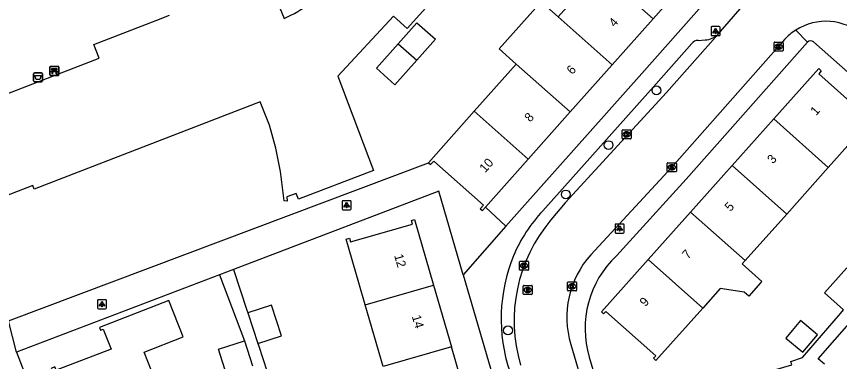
# Model space of a CAD drawing. Extents: x 162532 to 163264, y 381233 to 382042.
# Drawn here: x 162863.6 to 162954.6, y 381864.8 to 381903 of the extents above; entities that cross this region are included whole.
import ezdxf

# ---------------------------------------------------------------- set-up
doc = ezdxf.new("R2010")
doc.units = 0
for name, color, linetype in [('IMGEO_Afvalbak', 7, 'Continuous'), ('IMGEO_Bank', 7, 'Continuous'), ('IMGEO_Boom', 7, 'Continuous'), ('IMGEO_Kolk', 7, 'Continuous'), ('IMGEO_Lichtpunt', 7, 'Continuous'), ('IMGEO_Pand', 7, 'Continuous'), ('IMGEO_Pand_nummerreeks', 7, 'Continuous'), ('IMGEO_Rijbaan_lokaal_open', 7, 'Continuous'), ('IMGEO_Rioolput', 7, 'Continuous'), ('IMGEO_Voetpad_open', 7, 'Continuous')]:
    doc.layers.add(name, color=color, linetype=linetype)

msp = doc.modelspace()

# ---------------------------------------------------------------- linework, layer by layer
at = {"layer": 'IMGEO_Afvalbak'}
for p, q in [((162865.504, 381895.881), (162865.504, 381896.681)), ((162865.504, 381896.681), (162865.504, 381895.881)), ((162865.604, 381896.781), (162866.394, 381896.781)), ((162866.394, 381896.781), (162865.604, 381896.781)), ((162866.494, 381896.681), (162866.494, 381895.881)), ((162866.494, 381895.881), (162866.494, 381896.681)), ((162866.394, 381895.781), (162865.604, 381895.781)), ((162865.604, 381895.781), (162866.394, 381895.781))]:
    msp.add_line(p, q, dxfattribs=at)
msp.add_lwpolyline([(162865.647, 381896.495), (162866.351, 381896.495), (162866.202, 381896.025), (162865.796, 381896.025), (162865.647, 381896.495)], dxfattribs=at)
for centre, start, end in [((162865.604, 381896.681), 90, 180), ((162865.604, 381896.681), 90, 180), ((162866.394, 381896.681), 0, 90), ((162866.394, 381896.681), 360, 90), ((162865.604, 381895.881), 180, 270), ((162865.604, 381895.881), 180, 270), ((162866.394, 381895.881), 270, 0), ((162866.394, 381895.881), 270, 0)]:
    msp.add_arc(centre, 0.1, start, end, dxfattribs=at)
at = {"layer": 'IMGEO_Bank'}
for p, q in [((162867.324, 381896.568), (162867.324, 381897.409)), ((162867.324, 381897.409), (162867.324, 381896.568)), ((162867.399, 381897.493), (162868.24, 381897.493)), ((162868.24, 381897.493), (162867.399, 381897.493)), ((162868.324, 381897.418), (162868.324, 381896.577)), ((162868.324, 381896.577), (162868.324, 381897.418)), ((162868.249, 381896.493), (162867.408, 381896.493)), ((162867.408, 381896.493), (162868.249, 381896.493)), ((162868.021, 381896.891), (162867.628, 381896.891)), ((162867.633, 381896.999), (162867.633, 381897.105)), ((162867.677, 381897.105), (162867.677, 381896.999)), ((162867.965, 381897.111), (162867.683, 381897.111)), ((162867.683, 381896.993), (162867.965, 381896.993)), ((162867.971, 381896.999), (162867.971, 381897.105)), ((162868.015, 381897.105), (162868.015, 381896.999))]:
    msp.add_line(p, q, dxfattribs=at)
for points in [[(162867.571, 381896.891), (162867.429, 381896.891), (162867.541, 381896.993), (162867.627, 381896.993)], [(162867.627, 381897.111), (162867.541, 381897.111), (162867.541, 381897.272), (162868.104, 381897.272), (162868.104, 381897.111), (162868.021, 381897.111)], [(162867.621, 381896.884), (162867.621, 381896.677), (162867.578, 381896.677), (162867.578, 381896.884)], [(162868.021, 381896.993), (162868.104, 381896.993), (162868.216, 381896.891), (162868.077, 381896.891)], [(162868.071, 381896.884), (162868.071, 381896.677), (162868.027, 381896.677), (162868.027, 381896.884)]]:
    msp.add_lwpolyline(points, dxfattribs=at)
for centre, radius, start, end in [((162867.402, 381897.415), 0.0779, 92.4484, 184.28452), ((162867.402, 381897.415), 0.0779, 92.4484, 184.28452), ((162868.246, 381897.415), 0.0779, 2.4484, 94.28452), ((162868.246, 381897.415), 0.0779, 2.4484, 94.28452), ((162867.402, 381896.571), 0.0779, 182.4484, 274.28452), ((162867.402, 381896.571), 0.0779, 182.4484, 274.28452), ((162867.571, 381896.884), 0.00671, 2.89567, 87.10433), ((162867.628, 381896.884), 0.00671, 92.89567, 177.10433), ((162867.626, 381897.104), 0.00671, 2.89567, 87.10433), ((162867.626, 381897), 0.00671, 272.89567, 357.10433), ((162867.683, 381897.104), 0.00671, 92.89567, 177.10433), ((162867.683, 381897), 0.00671, 182.89567, 267.10433), ((162867.965, 381897.104), 0.00671, 2.89567, 87.10433), ((162867.965, 381897), 0.00671, 272.89567, 357.10433), ((162868.022, 381897.104), 0.00671, 92.89567, 177.10433), ((162868.022, 381897), 0.00671, 182.89567, 267.10433), ((162868.02, 381896.884), 0.00671, 2.89567, 87.10433), ((162868.077, 381896.884), 0.00671, 92.89567, 177.10433), ((162868.246, 381896.571), 0.0779, 272.4484, 4.28452), ((162868.246, 381896.571), 0.0779, 272.4484, 4.28452)]:
    msp.add_arc(centre, radius, start, end, dxfattribs=at)
at = {"layer": 'IMGEO_Boom'}
for centre in [(162934.401, 381894.836), (162929.107, 381888.779), (162924.373, 381883.317), (162917.985, 381868.267)]:
    msp.add_circle(centre, 0.489, dxfattribs=at)
at = {"layer": 'IMGEO_Kolk'}
for p, q in [((162947.409, 381899.257), (162947.409, 381900.109)), ((162947.484, 381900.183), (162948.336, 381900.183)), ((162948.41, 381900.109), (162948.41, 381899.257)), ((162948.336, 381899.183), (162947.484, 381899.183)), ((162947.92, 381899.403), (162947.895, 381899.403)), ((162947.897, 381899.963), (162947.922, 381899.963)), ((162930.598, 381889.542), (162930.598, 381890.394)), ((162930.673, 381890.468), (162931.525, 381890.468)), ((162931.086, 381890.248), (162931.111, 381890.248)), ((162931.599, 381890.394), (162931.599, 381889.542)), ((162931.525, 381889.468), (162930.673, 381889.468)), ((162931.109, 381889.688), (162931.084, 381889.688)), ((162935.602, 381885.901), (162935.602, 381886.753)), ((162935.677, 381886.827), (162936.529, 381886.827)), ((162936.09, 381886.607), (162936.115, 381886.607)), ((162936.603, 381886.753), (162936.603, 381885.901)), ((162936.529, 381885.827), (162935.677, 381885.827)), ((162936.113, 381886.047), (162936.088, 381886.047)), ((162919.254, 381874.999), (162919.254, 381875.851)), ((162919.329, 381875.925), (162920.181, 381875.925)), ((162919.742, 381875.705), (162919.767, 381875.705)), ((162920.255, 381875.851), (162920.255, 381874.999)), ((162920.181, 381874.925), (162919.329, 381874.925)), ((162919.765, 381875.145), (162919.74, 381875.145)), ((162924.649, 381873.635), (162925.501, 381873.635)), ((162924.574, 381872.709), (162924.574, 381873.561)), ((162925.085, 381872.855), (162925.06, 381872.855)), ((162925.062, 381873.415), (162925.087, 381873.415)), ((162925.575, 381873.561), (162925.575, 381872.709)), ((162925.501, 381872.635), (162924.649, 381872.635))]:
    msp.add_line(p, q, dxfattribs=at)
for points in [[(162947.409, 381899.257), (162947.409, 381900.109)], [(162947.484, 381900.183), (162948.336, 381900.183)], [(162948.41, 381900.109), (162948.41, 381899.257)], [(162948.336, 381899.183), (162947.484, 381899.183)], [(162947.73, 381899.883), (162947.853, 381899.883), (162947.853, 381899.732), (162947.983, 381899.883), (162948.147, 381899.883), (162948.001, 381899.732), (162948.154, 381899.483), (162948.002, 381899.483), (162947.917, 381899.647), (162947.853, 381899.58), (162947.853, 381899.483), (162947.73, 381899.483), (162947.73, 381899.883)], [(162930.598, 381889.542), (162930.598, 381890.394)], [(162930.673, 381890.468), (162931.525, 381890.468)], [(162930.919, 381890.168), (162931.042, 381890.168), (162931.042, 381890.017), (162931.172, 381890.168), (162931.336, 381890.168), (162931.19, 381890.017), (162931.343, 381889.768), (162931.191, 381889.768), (162931.106, 381889.932), (162931.042, 381889.865), (162931.042, 381889.768), (162930.919, 381889.768), (162930.919, 381890.168)], [(162931.599, 381890.394), (162931.599, 381889.542)], [(162931.525, 381889.468), (162930.673, 381889.468)], [(162935.602, 381885.901), (162935.602, 381886.753)], [(162935.677, 381886.827), (162936.529, 381886.827)], [(162935.923, 381886.527), (162936.046, 381886.527), (162936.046, 381886.376), (162936.176, 381886.527), (162936.34, 381886.527), (162936.194, 381886.376), (162936.347, 381886.127), (162936.195, 381886.127), (162936.11, 381886.291), (162936.046, 381886.224), (162936.046, 381886.127), (162935.923, 381886.127), (162935.923, 381886.527)], [(162936.603, 381886.753), (162936.603, 381885.901)], [(162936.529, 381885.827), (162935.677, 381885.827)], [(162919.254, 381874.999), (162919.254, 381875.851)], [(162919.329, 381875.925), (162920.181, 381875.925)], [(162919.575, 381875.625), (162919.698, 381875.625), (162919.698, 381875.474), (162919.828, 381875.625), (162919.992, 381875.625), (162919.846, 381875.474), (162919.999, 381875.225), (162919.847, 381875.225), (162919.762, 381875.389), (162919.698, 381875.322), (162919.698, 381875.225), (162919.575, 381875.225), (162919.575, 381875.625)], [(162920.255, 381875.851), (162920.255, 381874.999)], [(162920.181, 381874.925), (162919.329, 381874.925)], [(162924.649, 381873.635), (162925.501, 381873.635)], [(162924.574, 381872.709), (162924.574, 381873.561)], [(162924.895, 381873.335), (162925.018, 381873.335), (162925.018, 381873.184), (162925.148, 381873.335), (162925.312, 381873.335), (162925.166, 381873.184), (162925.319, 381872.935), (162925.167, 381872.935), (162925.082, 381873.099), (162925.018, 381873.032), (162925.018, 381872.935), (162924.895, 381872.935), (162924.895, 381873.335)], [(162925.575, 381873.561), (162925.575, 381872.709)], [(162925.501, 381872.635), (162924.649, 381872.635)]]:
    msp.add_lwpolyline(points, dxfattribs=at)
for centre, start, end in [((162947.486, 381900.107), 91.55205, 178.44795), ((162947.486, 381900.107), 91.55205, 178.44795), ((162948.334, 381900.107), 1.55205, 88.44795), ((162948.334, 381900.107), 1.55205, 88.44795), ((162947.486, 381899.259), 181.55205, 268.44795), ((162947.486, 381899.259), 181.55205, 268.44795), ((162948.334, 381899.259), 271.55205, 358.44795), ((162948.334, 381899.259), 271.55205, 358.44795), ((162930.675, 381890.392), 91.55205, 178.44795), ((162930.675, 381890.392), 91.55205, 178.44795), ((162931.523, 381890.392), 1.55205, 88.44795), ((162931.523, 381890.392), 1.55205, 88.44795), ((162930.675, 381889.544), 181.55205, 268.44795), ((162930.675, 381889.544), 181.55205, 268.44795), ((162931.523, 381889.544), 271.55205, 358.44795), ((162931.523, 381889.544), 271.55205, 358.44795), ((162935.679, 381886.751), 91.55205, 178.44795), ((162935.679, 381886.751), 91.55205, 178.44795), ((162936.527, 381886.751), 1.55205, 88.44795), ((162936.527, 381886.751), 1.55205, 88.44795), ((162935.679, 381885.903), 181.55205, 268.44795), ((162935.679, 381885.903), 181.55205, 268.44795), ((162936.527, 381885.903), 271.55205, 358.44795), ((162936.527, 381885.903), 271.55205, 358.44795), ((162919.331, 381875.849), 91.55205, 178.44795), ((162919.331, 381875.849), 91.55205, 178.44795), ((162920.179, 381875.849), 1.55205, 88.44795), ((162920.179, 381875.849), 1.55205, 88.44795), ((162919.331, 381875.001), 181.55205, 268.44795), ((162919.331, 381875.001), 181.55205, 268.44795), ((162920.179, 381875.001), 271.55205, 358.44795), ((162920.179, 381875.001), 271.55205, 358.44795), ((162924.651, 381873.559), 91.55205, 178.44795), ((162924.651, 381873.559), 91.55205, 178.44795), ((162925.499, 381873.559), 1.55205, 88.44795), ((162925.499, 381873.559), 1.55205, 88.44795), ((162924.651, 381872.711), 181.55205, 268.44795), ((162924.651, 381872.711), 181.55205, 268.44795), ((162925.499, 381872.711), 271.55205, 358.44795), ((162925.499, 381872.711), 271.55205, 358.44795)]:
    msp.add_arc(centre, 0.0765, start, end, dxfattribs=at)
for centre, major_axis, ratio, start_param, end_param in [((162947.896, 381899.683), (-0.387, 0.002), 0.722429, 4.712389, 7.853982), ((162947.921, 381899.683), (-0.39, 0.002), 0.717154, 1.570796, 4.712389), ((162931.085, 381889.968), (-0.387, 0.002), 0.722429, 4.712389, 7.853982), ((162931.11, 381889.968), (-0.39, 0.002), 0.717154, 1.570796, 4.712389), ((162936.089, 381886.327), (-0.387, 0.002), 0.722429, 4.712389, 7.853982), ((162936.114, 381886.327), (-0.39, 0.002), 0.717154, 1.570796, 4.712389), ((162919.741, 381875.425), (-0.387, 0.002), 0.722429, 4.712389, 7.853982), ((162919.766, 381875.425), (-0.39, 0.002), 0.717154, 1.570796, 4.712389), ((162925.061, 381873.135), (-0.387, 0.002), 0.722429, 4.712389, 7.853982), ((162925.086, 381873.135), (-0.39, 0.002), 0.717154, 1.570796, 4.712389)]:
    msp.add_ellipse(centre, major_axis=major_axis, ratio=ratio, start_param=start_param, end_param=end_param, dxfattribs=at)
at = {"layer": 'IMGEO_Lichtpunt'}
for p, q in [((162941.342, 381901.894), (162940.534, 381901.894)), ((162941.342, 381901.894), (162940.534, 381901.894)), ((162940.44, 381901.799), (162940.44, 381900.992)), ((162940.44, 381901.799), (162940.44, 381900.992)), ((162941.436, 381900.992), (162941.436, 381901.799)), ((162941.436, 381900.992), (162941.436, 381901.799)), ((162940.534, 381900.898), (162941.342, 381900.898)), ((162940.534, 381900.898), (162941.342, 381900.898)), ((162899.638, 381882.528), (162899.638, 381881.721)), ((162899.638, 381882.528), (162899.638, 381881.721)), ((162900.54, 381882.623), (162899.732, 381882.623)), ((162900.54, 381882.623), (162899.732, 381882.623)), ((162900.634, 381881.721), (162900.634, 381882.528)), ((162900.634, 381881.721), (162900.634, 381882.528)), ((162899.732, 381881.627), (162900.54, 381881.627)), ((162899.732, 381881.627), (162900.54, 381881.627)), ((162930.723, 381880.044), (162929.915, 381880.044)), ((162930.723, 381880.044), (162929.915, 381880.044)), ((162929.821, 381879.949), (162929.821, 381879.142)), ((162929.821, 381879.949), (162929.821, 381879.142)), ((162930.817, 381879.142), (162930.817, 381879.949)), ((162930.817, 381879.142), (162930.817, 381879.949)), ((162929.915, 381879.048), (162930.723, 381879.048)), ((162929.915, 381879.048), (162930.723, 381879.048)), ((162872.584, 381871.569), (162872.584, 381870.762)), ((162872.584, 381871.569), (162872.584, 381870.762)), ((162873.486, 381871.664), (162872.678, 381871.664)), ((162873.486, 381871.664), (162872.678, 381871.664)), ((162873.58, 381870.762), (162873.58, 381871.569)), ((162873.58, 381870.762), (162873.58, 381871.569)), ((162872.678, 381870.668), (162873.486, 381870.668)), ((162872.678, 381870.668), (162873.486, 381870.668))]:
    msp.add_line(p, q, dxfattribs=at)
for points in [[(162940.814, 381901.463), (162940.853, 381901.435), (162940.665, 381901.173), (162940.627, 381901.2), (162940.814, 381901.463)], [(162940.916, 381901.415), (162940.963, 381901.415), (162940.963, 381901.093), (162940.916, 381901.093), (162940.916, 381901.415)], [(162941.026, 381901.435), (162941.064, 381901.462), (162941.251, 381901.2), (162941.212, 381901.172), (162941.026, 381901.435)], [(162900.012, 381882.192), (162900.051, 381882.164), (162899.863, 381881.902), (162899.825, 381881.929), (162900.012, 381882.192)], [(162900.114, 381882.144), (162900.161, 381882.144), (162900.161, 381881.822), (162900.114, 381881.822), (162900.114, 381882.144)], [(162900.224, 381882.164), (162900.262, 381882.191), (162900.449, 381881.929), (162900.41, 381881.901), (162900.224, 381882.164)], [(162930.195, 381879.613), (162930.234, 381879.585), (162930.046, 381879.323), (162930.008, 381879.35), (162930.195, 381879.613)], [(162930.297, 381879.565), (162930.344, 381879.565), (162930.344, 381879.243), (162930.297, 381879.243), (162930.297, 381879.565)], [(162930.407, 381879.585), (162930.445, 381879.612), (162930.632, 381879.35), (162930.593, 381879.322), (162930.407, 381879.585)], [(162872.958, 381871.233), (162872.997, 381871.205), (162872.809, 381870.943), (162872.771, 381870.97), (162872.958, 381871.233)], [(162873.06, 381871.185), (162873.107, 381871.185), (162873.107, 381870.863), (162873.06, 381870.863), (162873.06, 381871.185)], [(162873.17, 381871.205), (162873.208, 381871.232), (162873.395, 381870.97), (162873.356, 381870.942), (162873.17, 381871.205)]]:
    msp.add_lwpolyline(points, dxfattribs=at)
for centre in [(162940.939, 381901.597), (162900.137, 381882.326), (162930.32, 381879.747), (162873.083, 381871.367)]:
    msp.add_circle(centre, 0.0994, dxfattribs=at)
for centre, start, end in [((162940.534, 381901.799), 90, 180), ((162940.534, 381901.799), 90, 180), ((162941.342, 381901.799), 0, 90), ((162941.342, 381901.799), 0, 90), ((162940.534, 381900.992), 180, 270), ((162940.534, 381900.992), 180, 270), ((162941.342, 381900.992), 270, 0), ((162941.342, 381900.992), 270, 360), ((162899.732, 381882.528), 90, 180), ((162899.732, 381882.528), 90, 180), ((162900.54, 381882.528), 0, 90), ((162900.54, 381882.528), 0, 90), ((162899.732, 381881.721), 180, 270), ((162899.732, 381881.721), 180, 270), ((162900.54, 381881.721), 270, 0), ((162900.54, 381881.721), 270, 360), ((162929.915, 381879.949), 90, 180), ((162929.915, 381879.949), 90, 180), ((162930.723, 381879.949), 0, 90), ((162930.723, 381879.949), 0, 90), ((162929.915, 381879.142), 180, 270), ((162929.915, 381879.142), 180, 270), ((162930.723, 381879.142), 270, 0), ((162930.723, 381879.142), 270, 360), ((162872.678, 381871.569), 90, 180), ((162872.678, 381871.569), 90, 180), ((162873.486, 381871.569), 0, 90), ((162873.486, 381871.569), 0, 90), ((162872.678, 381870.762), 180, 270), ((162872.678, 381870.762), 180, 270), ((162873.486, 381870.762), 270, 0), ((162873.486, 381870.762), 270, 360)]:
    msp.add_arc(centre, 0.0946, start, end, dxfattribs=at)
at = {"layer": 'IMGEO_Pand'}
for points in [[(162928.053, 381908.062), (162925.122, 381910.665), (162926.683, 381912.422), (162928.073, 381912.512), (162930.271, 381910.559), (162933.186, 381913.84), (162933.424, 381913.628), (162933.113, 381913.278), (162938.593, 381908.409), (162938.889, 381908.742), (162939.14, 381908.519), (162934.034, 381902.771)], [(162897.852, 381909.833), (162897.681, 381909.957), (162891.595, 381907.634), (162892.895, 381904.172), (162892.719, 381904.059), (162893.22, 381902.806)], [(162923.528, 381902.968), (162928.053, 381908.062)], [(162934.034, 381902.771), (162928.053, 381908.062)], [(162918.892, 381897.749), (162917.006, 381899.424), (162921.642, 381904.643), (162923.528, 381902.968)], [(162905.317, 381903.044), (162899.156, 381896.424), (162903.123, 381885.97), (162894.816, 381882.803), (162894.574, 381883.439), (162893.527, 381883.04), (162893.544, 381882.591), (162893.243, 381882.592), (162892.83, 381885.85), (162892.307, 381888.436), (162891.603, 381890.979), (162890.591, 381893.581), (162865.593, 381883.91), (162865.434, 381884.319), (162860.47, 381882.398), (162857.781, 381889.347), (162857.538, 381889.976), (162860.026, 381890.938), (162859.172, 381893.147), (162859.674, 381893.341), (162872.753, 381898.401), (162872.162, 381899.928), (162879.13, 381902.623), (162880.566, 381903.179)], [(162929.497, 381897.665), (162923.528, 381902.968)], [(162934.034, 381902.771), (162929.497, 381897.665)], [(162905.84, 381900.002), (162907.9, 381902.321), (162909.948, 381900.502), (162907.888, 381898.183)], [(162907.888, 381898.183), (162905.47, 381895.462), (162903.423, 381897.282), (162905.84, 381900.002)], [(162905.84, 381900.002), (162907.888, 381898.183)], [(162914.252, 381892.527), (162918.892, 381897.749)], [(162918.892, 381897.749), (162924.86, 381892.446)], [(162929.497, 381897.665), (162924.86, 381892.446)], [(162947.388, 381891.671), (162952.362, 381897.244), (162952.633, 381897.002), (162952.349, 381896.684), (162957.848, 381891.774), (162958.128, 381892.087), (162958.378, 381891.864), (162953.409, 381886.298)], [(162909.188, 381886.826), (162914.252, 381892.527)], [(162920.22, 381887.223), (162914.252, 381892.527)], [(162924.86, 381892.446), (162920.22, 381887.223)], [(162942.788, 381886.519), (162947.388, 381891.671)], [(162947.388, 381891.671), (162953.409, 381886.298)], [(162909.188, 381886.826), (162909.428, 381886.614), (162909.772, 381887.003), (162915.262, 381882.124), (162914.917, 381881.736), (162915.156, 381881.523), (162915.484, 381881.892)], [(162920.22, 381887.223), (162915.484, 381881.892)], [(162938.184, 381881.362), (162942.788, 381886.519)], [(162948.809, 381881.145), (162942.788, 381886.519)], [(162953.409, 381886.298), (162948.809, 381881.145)], [(162933.498, 381876.112), (162938.184, 381881.362)], [(162944.206, 381875.988), (162938.184, 381881.362)], [(162948.809, 381881.145), (162944.206, 381875.988)], [(162902.188, 381871.087), (162901.472, 381873.549), (162900.076, 381878.353), (162900.463, 381878.466), (162900.582, 381878.057), (162907.424, 381880.045), (162907.312, 381880.431), (162907.642, 381880.527), (162909.747, 381873.285)], [(162939.519, 381870.738), (162934.35, 381864.947), (162934.092, 381865.177), (162934.329, 381865.442), (162928.807, 381870.372), (162928.559, 381870.094), (162928.318, 381870.309), (162933.498, 381876.112)], [(162933.498, 381876.112), (162939.519, 381870.738)], [(162944.206, 381875.988), (162943.891, 381875.635), (162946.072, 381873.688), (162945.961, 381873.564), (162944.606, 381872.046), (162944.095, 381872.503), (162941.442, 381872.892), (162939.519, 381870.738)], [(162955.102, 381870.561), (162952.996, 381872.43), (162955.46, 381875.208)], [(162902.188, 381871.087), (162909.747, 381873.285)], [(162909.747, 381873.285), (162911.733, 381866.45)], [(162879.757, 381860.678), (162877.735, 381865.856), (162882.048, 381867.54), (162880.469, 381871.583), (162872.796, 381868.586), (162872.905, 381868.294), (162873.204, 381868.412), (162874.08, 381866.196), (162868.004, 381863.847), (162867.861, 381864.218), (162867.449, 381864.059), (162870.187, 381856.978)], [(162890.312, 381866.807), (162892.93, 381867.664), (162891.814, 381871.071), (162889.197, 381870.214)], [(162904.173, 381864.253), (162902.188, 381871.087)], [(162889.197, 381870.214), (162890.312, 381866.807)], [(162948.716, 381867.417), (162950.603, 381865.847), (162952.213, 381867.782), (162950.325, 381869.352), (162949.405, 381868.246), (162948.716, 381867.417)], [(162886.894, 381863.292), (162885.971, 381866.191), (162888.852, 381867.109)], [(162888.852, 381867.109), (162889.733, 381864.345)], [(162911.733, 381866.45), (162904.173, 381864.253)], [(162913.666, 381859.797), (162911.733, 381866.45)]]:
    msp.add_lwpolyline(points, dxfattribs=at)
msp.add_arc((162887.943, 381915.264), 13.529, 292.95559, 321.41477, dxfattribs=at)
at = {"layer": 'IMGEO_Rijbaan_lokaal_open'}
for points in [[(162941.214, 381901.059), (162944.133, 381904.404), (162944.745, 381905.159), (162945.226, 381906.002)], [(162941.214, 381901.059), (162935.526, 381894.615), (162924.309, 381882.376), (162922.72, 381880.49)], [(162948.564, 381900.472), (162947.906, 381899.684), (162936.098, 381886.328), (162927.141, 381876.648)], [(162924.919, 381866.714), (162928.526, 381854.515), (162935.521, 381831.16), (162942.322, 381808.313)]]:
    msp.add_lwpolyline(points, dxfattribs=at)
for centre, radius, start, end in [((162953.15, 381896.255), 6.231, 48.99586, 122.32602), ((162953.193, 381896.207), 6.295, 122.4275, 137.34524), ((162935.926, 381869.364), 17.268, 139.88621, 196.57978), ((162934.956, 381869.684), 10.467, 138.29716, 196.48649)]:
    msp.add_arc(centre, radius, start, end, dxfattribs=at)
at = {"layer": 'IMGEO_Rioolput'}
for p, q in [((162919.661, 381872.322), (162919.661, 381873.174)), ((162919.736, 381873.248), (162920.588, 381873.248)), ((162920.149, 381873.028), (162920.174, 381873.028)), ((162920.662, 381873.174), (162920.662, 381872.322)), ((162920.588, 381872.248), (162919.736, 381872.248)), ((162920.172, 381872.468), (162920.147, 381872.468))]:
    msp.add_line(p, q, dxfattribs=at)
for points in [[(162919.661, 381872.322), (162919.661, 381873.174)], [(162919.736, 381873.248), (162920.588, 381873.248)], [(162920.25, 381872.946), (162919.998, 381872.948), (162919.998, 381872.548)], [(162919.998, 381872.548), (162920.122, 381872.548), (162920.122, 381872.71), (162920.133, 381872.71)], [(162920.176, 381872.867), (162920.122, 381872.867), (162920.122, 381872.786)], [(162920.122, 381872.786), (162920.174, 381872.786)], [(162920.662, 381873.174), (162920.662, 381872.322)], [(162920.588, 381872.248), (162919.736, 381872.248)], [(162920.18, 381872.681), (162920.251, 381872.548), (162920.391, 381872.548), (162920.326, 381872.674)]]:
    msp.add_lwpolyline(points, dxfattribs=at)
for centre, radius, start, end in [((162919.738, 381873.172), 0.0765, 91.55205, 178.44795), ((162919.738, 381873.172), 0.0765, 91.55205, 178.44795), ((162920.132, 381872.657), 0.0533, 26.02933, 88.69889), ((162920.158, 381872.975), 0.19, 274.7715, 282.96867), ((162920.182, 381872.771), 0.0964, 77.00612, 93.18647), ((162920.196, 381872.828), 0.0378, 276.66336, 79.67722), ((162920.249, 381872.836), 0.109, 350.36119, 89.41601), ((162920.247, 381872.836), 0.112, 277.58423, 350.98172), ((162920.231, 381872.621), 0.108, 29.51342, 73.79051), ((162920.586, 381873.172), 0.0765, 1.55205, 88.44795), ((162920.586, 381873.172), 0.0765, 1.55205, 88.44795), ((162919.738, 381872.324), 0.0765, 181.55205, 268.44795), ((162919.738, 381872.324), 0.0765, 181.55205, 268.44795), ((162920.586, 381872.324), 0.0765, 271.55205, 358.44795), ((162920.586, 381872.324), 0.0765, 271.55205, 358.44795)]:
    msp.add_arc(centre, radius, start, end, dxfattribs=at)
for centre, major_axis, ratio, start_param, end_param in [((162920.148, 381872.748), (-0.387, 0.002), 0.722429, 4.712389, 7.853982), ((162920.173, 381872.748), (-0.39, 0.002), 0.717154, 1.570796, 4.712389)]:
    msp.add_ellipse(centre, major_axis=major_axis, ratio=ratio, start_param=start_param, end_param=end_param, dxfattribs=at)
at = {"layer": 'IMGEO_Voetpad_open'}
for points in [[(162925.969, 381922.938), (162906.839, 381901.692), (162905.317, 381903.044)], [(162942.548, 381907.783), (162932.776, 381896.712), (162917.749, 381879.811)], [(162949.818, 381901.52), (162951.106, 381900.186)], [(162921.835, 381881.507), (162934.373, 381895.546), (162938.313, 381900.028)], [(162951.106, 381900.186), (162937.706, 381885.008), (162929.966, 381876.507)], [(162938.998, 381900.373), (162939.789, 381900.419)], [(162968.368, 381885.521), (162951.769, 381900.206)], [(162862.725, 381869.344), (162909.188, 381886.826)], [(162913.026, 381874.412), (162910.321, 381883.674), (162887.637, 381875.013)], [(162915.484, 381881.892), (162917.749, 381879.811)], [(162917.749, 381879.811), (162913.026, 381874.412)], [(162887.637, 381875.013), (162886.064, 381874.412)], [(162887.637, 381875.013), (162889.095, 381870.525), (162889.197, 381870.214)], [(162952.981, 381864.524), (162952.287, 381865.133), (162961.239, 381875.336)], [(162886.064, 381874.412), (162863.638, 381865.85)], [(162886.064, 381874.412), (162888.852, 381867.109)], [(162913.026, 381874.412), (162932.72, 381806.989)], [(162929.077, 381858.247), (162941.052, 381862.018), (162949.366, 381864.469), (162949.26, 381864.824), (162950.543, 381865.262), (162954.741, 381870.154), (162955.102, 381870.561)], [(162863.638, 381865.85), (162862.725, 381869.344)], [(162890.312, 381866.807), (162890.373, 381866.622), (162891.358, 381863.669)], [(162863.638, 381865.85), (162890.266, 381796.929)], [(162926.976, 381865.311), (162929.077, 381858.247)]]:
    msp.add_lwpolyline(points, dxfattribs=at)
for centre, radius, start, end in [((162939.609, 381902.725), 2.313, 274.4519, 313.91997), ((162939.016, 381899.484), 0.889, 91.17229, 142.2919), ((162951.448, 381899.846), 0.483, 48.30821, 135.1475), ((162933.938, 381870.108), 16.625, 136.7156, 157.30054), ((162935.64, 381869.55), 18.412, 157.74094, 198.4762), ((162937.491, 381868.5), 10.988, 133.22274, 196.87239)]:
    msp.add_arc(centre, radius, start, end, dxfattribs=at)

# ---------------------------------------------------------------- texts
at = {"layer": 'IMGEO_Pand_nummerreeks'}
for s, rotation, p in [('4', 48.38122, (162929.774, 381901.771)), ('6', 48.38056, (162925.106, 381896.517)), ('1', 48.24574, (162952.066, 381891.988)), ('8', 48.38122, (162920.44, 381891.264)), ('10', 48.38122, (162915.465, 381885.665)), ('3', 48.24574, (162947.288, 381886.635)), ('5', 48.24574, (162942.586, 381881.367)), ('7', 48.24305, (162937.883, 381876.098)), ('12', 286.20355, (162905.378, 381876.563)), ('9', 48.24574, (162933.181, 381870.832)), ('14', 286.20355, (162907.338, 381869.82))]:
    msp.add_text(s, height=1, rotation=rotation, dxfattribs=at).set_placement(p)

doc.saveas('drawing.dxf')
